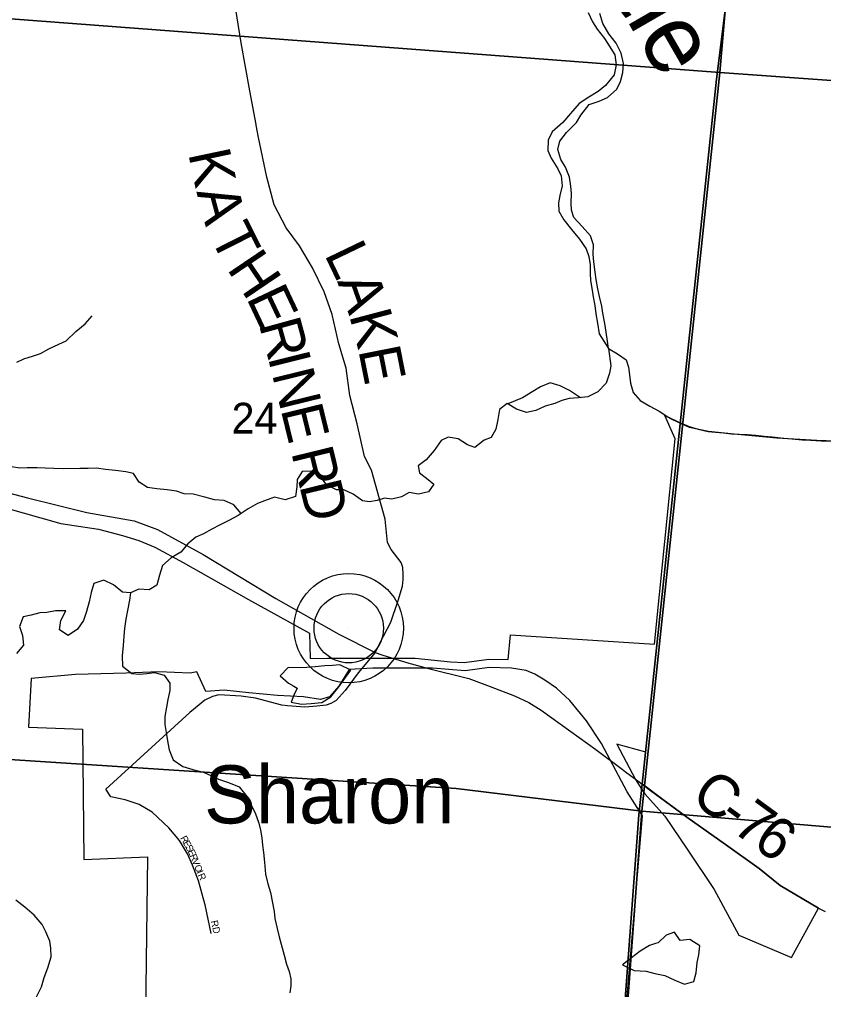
# Model space of a CAD drawing. Extents: x 1715311 to 2083412, y 146837 to 553079.
# Drawn here: x 1916918 to 1922693, y 383925 to 390894 of the extents above; entities that cross this region are included whole.
import ezdxf

# ---------------------------------------------------------------- set-up
doc = ezdxf.new("R2010")
doc.units = 0
for name, color, linetype in [('GM_X_City_Street', 7, 'Continuous'), ('GM_X_City_Street_Text', 7, 'Continuous'), ('GM_X_Corporation', 7, 'Continuous'), ('GM_X_County_Road', 7, 'Continuous'), ('GM_X_County_Road_Text', 7, 'Continuous'), ('GM_X_Major_Lake', 7, 'Continuous'), ('GM_X_Major_River', 7, 'Continuous'), ('GM_X_Major_River_Text', 7, 'Continuous'), ('GM_X_Minor_Lake', 7, 'Continuous'), ('GM_X_Minor_River', 7, 'Continuous'), ('GM_X_Section', 7, 'Continuous'), ('GM_X_Section_Text', 7, 'Continuous'), ('GM_X_Township', 7, 'Continuous'), ('GM_X_Township_Road', 7, 'Continuous'), ('GM_X_Unincorporated', 7, 'Continuous'), ('GM_X_Unincorporated_Location', 7, 'Continuous'), ('GM_X_Unincorporated_Text', 7, 'Continuous')]:
    doc.layers.add(name, color=color, linetype=linetype)

msp = doc.modelspace()

# ---------------------------------------------------------------- linework, layer by layer
at = {"layer": 'GM_X_City_Street'}
for points in [[(1919520.2, 386330.7), (1919714.9, 386270.5)], [(1921245.7, 385507.9), (1921271, 385488.6), (1921368.4, 385416.8)], [(1918249.7, 384540.8), (1918204.5, 384706.9), (1918159.7, 384819), (1918124.2, 384901.2), (1918068.2, 384996.4), (1917989.8, 385086.1), (1917872.1, 385200), (1917778.7, 385254.2), (1917677.9, 385287.8), (1917575.2, 385310.3), (1917537.8, 385364.5)], [(1918294.2, 384327.7), (1918251.2, 384535), (1918249.7, 384540.8)]]:
    msp.add_lwpolyline(points, dxfattribs=at)
at = {"layer": 'GM_X_Corporation'}
for points in [[(1916801.1, 387389.5), (1917214.6, 387272.7), (1917484.7, 387233.3), (1917658.3, 387187.5), (1917775, 387149.9), (1917890.4, 387103), (1918092.9, 386993.4), (1918563.1, 386727), (1919001, 386485.9), (1919005.9, 386303.7), (1919130.6, 386304.7), (1919375.4, 386304.7), (1919469.4, 386304.7), (1919760, 386304.7), (1920012.5, 386278.7), (1920111.6, 386275.4), (1920287.8, 386298.3), (1920426.5, 386295.1), (1920443.7, 386472.7), (1921478.1, 386405.2), (1921626.6, 387880.7), (1921553.3, 388049.8), (1921608.6, 388020.2), (1921727.8, 387963.9), (1921865, 387936.9), (1922049.4, 387916.7), (1922357.5, 387887.5), (1922643.1, 387871.7), (1922917.4, 387862.7)], [(1921167.8, 382518.6), (1921391, 385172.2), (1921281, 385345.7), (1921097.9, 385692.3), (1920989.3, 385856.5), (1920870.8, 386000.7), (1920774.4, 386090.8), (1920690.1, 386146.7), (1920619.8, 386190.7), (1920555.6, 386216.7), (1920451.3, 386234.5), (1920290.9, 386238.2), (1920119.3, 386215.9), (1919885.3, 386234.6), (1919454.6, 386234.6), (1919286.1, 386225.2), (1919211.2, 386103.5), (1919145.6, 386028.7), (1919080.1, 386009.9), (1918958.4, 386028.7), (1918771.1, 386038), (1918565.2, 386056.7), (1918387.3, 386075.4), (1918256.2, 386066.1), (1918190.7, 386206.5), (1918143.9, 386197.1), (1917919.2, 386206.5), (1917685.1, 386197.1), (1917320, 386187.7), (1917001.6, 386159.6), (1916983, 385811.1), (1917370.2, 385795), (1917379.6, 384859), (1917838.3, 384877.7), (1917819.6, 383379.9)]]:
    msp.add_lwpolyline(points, dxfattribs=at)
msp.add_lwpolyline([(1921391, 385400), (1921415.5, 385630.5), (1921208, 385688.2), (1921341.8, 385435), (1921387.2, 385363.4), (1921408.2, 385330.2), (1921551.6, 385170.6), (1921713.6, 384934.3), (1921906.3, 384643.1), (1922084.6, 384315.1), (1922461.7, 384155.2), (1922655.4, 384508.9), (1922379.6, 384673.8), (1922230.3, 384795.3), (1921988, 384966.4), (1921709.9, 385163.8), (1921528.8, 385297.9)], close=True, dxfattribs=at)
at = {"layer": 'GM_X_County_Road'}
for points in [[(1918618.8, 390134.7), (1918618, 390139), (1918573.4, 390381.1), (1918509.9, 390725.9), (1918471.6, 390964.5), (1918409.5, 391231.2), (1918356.8, 391419.8), (1918305.8, 391552.3), (1918326.8, 391694.3), (1918347.7, 391824.3), (1918382.6, 391950.3), (1918393.5, 392088.4), (1918392.3, 392186.5), (1918380.8, 392260.7), (1918333.5, 392369.1), (1918237, 392576), (1918150.1, 392726.8), (1918081.1, 392861.4), (1918035.7, 392949.8), (1918002.4, 393044.1), (1918019.5, 393474.6), (1918049.1, 393985)], [(1919471.6, 386345.7), (1919533.2, 386463.7), (1919584.3, 386564.1), (1919637.1, 386719.1), (1919668.8, 386823), (1919674, 386870.6), (1919674, 386905.8), (1919670.5, 386956.9), (1919660, 386992.1), (1919587.8, 387085.5), (1919562.2, 387137), (1919543.8, 387303), (1919445.1, 387655.3), (1919396.6, 387754.7), (1919342.3, 387989.3), (1919291.7, 388191.9), (1919265.2, 388388.3), (1919212.4, 388562.8), (1919163.9, 388773.4), (1919107.1, 388937.9), (1919022.3, 389108.7), (1918929.5, 389267.5), (1918832.4, 389396.3), (1918747.6, 389561), (1918695, 389761.6), (1918635, 390046.3), (1918618.8, 390134.7)], [(1916445.2, 387595.8), (1916975.6, 387456.3), (1917401.9, 387352.1), (1917740.7, 387292.4), (1917909.7, 387229), (1918237.2, 387049.4), (1918760.2, 386735), (1919212.7, 386477.8), (1919471.6, 386345.7), (1919520.2, 386330.7)], [(1919714.9, 386270.5), (1919733.9, 386264.7), (1919844.8, 386234.8), (1920144.2, 386159), (1920297.4, 386102.6), (1920473.5, 386034), (1920575.6, 385986.4), (1920663.6, 385931.8), (1920876.7, 385780)], [(1920876.7, 385780), (1921058, 385650.9), (1921245.7, 385507.9)], [(1921368.4, 385416.8), (1921388.6, 385401.8), (1921450.3, 385356.2)], [(1921450.3, 385356.2), (1921709.9, 385163.8), (1921988, 384966.4), (1922230.3, 384795.3), (1922379.6, 384673.8), (1922655.4, 384508.9), (1922704, 384486)]]:
    msp.add_lwpolyline(points, dxfattribs=at)
at = {"layer": 'GM_X_Major_Lake'}
msp.add_lwpolyline([(1917040.3, 383872.5), (1917076.9, 383944.3), (1917095.4, 384012.3), (1917121.9, 384082.2), (1917146.5, 384160.1), (1917143, 384222.2), (1917135.3, 384272.3), (1917107.8, 384340.6), (1917080.2, 384392.9), (1917022.7, 384459.4), (1916957.1, 384517.9), (1916891.4, 384566.5)], dxfattribs=at)
at = {"layer": 'GM_X_Major_River'}
for points in [[(1921002.9, 390942.2), (1921032.4, 390875.9), (1921066, 390823.5), (1921119.6, 390757), (1921153.2, 390704.7), (1921192.7, 390638.3), (1921204.2, 390568.2), (1921187.7, 390496.2), (1921127.1, 390418.6), (1921074.7, 390376.9), (1921006.4, 390335.3), (1920938, 390289.8), (1920875.4, 390218.2), (1920818.9, 390152.5), (1920744.4, 390085), (1920713.9, 390027.1), (1920713.4, 389951), (1920737, 389896.8), (1920784.4, 389820.3), (1920808.1, 389770.1), (1920815.5, 389697.9), (1920799, 389630), (1920788.6, 389576), (1920792.2, 389515.9), (1920827.7, 389453.5), (1920881.2, 389385), (1920940.7, 389314.5), (1920988.3, 389246.1), (1921005.9, 389191.9), (1921015.4, 389131.8), (1921016.9, 389067.6), (1921018.6, 389017.6), (1921028.2, 388963.4), (1921037.7, 388901.3), (1921049.2, 388839.1), (1921056.8, 388779), (1921068.3, 388712.8), (1921081.7, 388634.6), (1921147, 388530)], [(1921147, 388530), (1921141.4, 388582.1), (1921131.9, 388648.3), (1921122.3, 388710.4), (1921106.9, 388782.6), (1921099.2, 388834.8), (1921083.7, 388903), (1921072.2, 388959.1), (1921060.6, 389025.3), (1921053, 389077.4), (1921041.6, 389153.6), (1921038, 389207.7), (1921040.5, 389273.7), (1921019, 389338), (1920959.4, 389406.5), (1920897.9, 389471), (1920882.3, 389523.2), (1920880.6, 389573.3), (1920881.2, 389643.4), (1920877.5, 389695.5), (1920868, 389759.6), (1920838.5, 389831.9), (1920806.9, 389888.2), (1920783.5, 389958.5), (1920797.9, 390018.5), (1920846.4, 390080.2), (1920919, 390153.8), (1920949.4, 390205.6), (1921010, 390283.2), (1921080.2, 390306.8), (1921140.4, 390332.3), (1921206.9, 390391.9), (1921235.3, 390447.8), (1921251.8, 390511.8), (1921256.3, 390577.8), (1921238.8, 390650), (1921203.3, 390722.4), (1921149.8, 390790.9), (1921106.3, 390863.3), (1921084.9, 390935.5)], [(1921147, 388530), (1921212.7, 388491.5), (1921274.5, 388449), (1921292.1, 388396.8), (1921297.7, 388340.7), (1921305.2, 388280.5), (1921324.7, 388214.3), (1921374.3, 388155.9), (1921444, 388115.3), (1921511.8, 388080.8), (1921573.6, 388040.3), (1921649.3, 388003.7), (1921727.1, 387969), (1921793, 387950.5), (1921864.9, 387934), (1921916.9, 387929.6), (1921972.9, 387925.2), (1922030.9, 387916.7), (1922086.9, 387914.3), (1922146.9, 387911.9), (1922204.9, 387907.4), (1922264.9, 387901), (1922322.8, 387894.5), (1922406.8, 387885.9), (1922464.8, 387881.5), (1922538.8, 387872.9), (1922598.8, 387870.5), (1922674.8, 387867.9), (1922752.8, 387865.3)]]:
    msp.add_lwpolyline(points, dxfattribs=at)
at = {"layer": 'GM_X_Minor_Lake'}
for points in [[(1919296.7, 386220.2), (1919218.8, 386258.3), (1919164.9, 386252.4), (1919110.9, 386250.5), (1919041, 386242.5), (1918981.1, 386238.6), (1918927.1, 386236.7), (1918847.2, 386238.8), (1918789.2, 386178.8), (1918849.1, 386126.7), (1918889.1, 386104)], [(1918889.1, 386104), (1918913, 386090.6), (1918888.9, 386040.5), (1918868.9, 385988.5), (1918942.8, 385974.4), (1919012.7, 385980.4), (1919088.6, 385988.3), (1919154.6, 386028.2), (1919210.6, 386100.2), (1919260.6, 386166.2), (1919296.7, 386220.2)], [(1921760.8, 383983.6), (1921776.8, 384045.7), (1921784.9, 384119.7), (1921797, 384173.7), (1921803.1, 384239.8), (1921731.2, 384283.9), (1921663.3, 384278), (1921621.4, 384338.1), (1921561.5, 384316.1), (1921505.5, 384262.1), (1921484.7, 384255.5)], [(1921484.7, 384255.5), (1921443.5, 384242.2), (1921375.5, 384200.2), (1921313.5, 384152.3), (1921249.5, 384102.3), (1921331.4, 384062.2), (1921417.3, 384058.1), (1921481.2, 384040), (1921553.1, 384025.9), (1921625, 383993.8), (1921692.8, 383963.7), (1921760.8, 383983.6)]]:
    msp.add_lwpolyline(points, dxfattribs=at)
at = {"layer": 'GM_X_Minor_River'}
for points in [[(1916898.4, 388432.1), (1916950.5, 388455.8), (1917018.5, 388477.4), (1917068.6, 388493), (1917128.8, 388528.7), (1917200.9, 388562.2), (1917253, 388585.9), (1917323.4, 388651.5), (1917389.7, 388707.1), (1917440.1, 388764.8)], [(1921147, 388530), (1921165.8, 388405.8), (1921155.4, 388353.8), (1921130.9, 388279.9), (1921070.6, 388218.3), (1921000.4, 388182.7), (1920932.4, 388175.1), (1920866.5, 388171.6), (1920812.4, 388155.9), (1920762.3, 388134.2), (1920694.3, 388114.7), (1920626.1, 388085.1), (1920558.1, 388069.5), (1920486.3, 388094), (1920420.7, 388134.5), (1920364.4, 388090.8), (1920354, 388020.8), (1920339.5, 387950.9), (1920305.1, 387891), (1920255.1, 387871.4), (1920188.8, 387817.8), (1920134.9, 387838.1), (1920067.3, 387880.6), (1919997.5, 387893.1), (1919945.4, 387869.4), (1919896.9, 387797.7), (1919838.5, 387730), (1919780.3, 387686.3), (1919789.9, 387636.2), (1919841.6, 387597.8), (1919893.3, 387555.5), (1919854.9, 387499.7), (1919782.9, 387484.1), (1919717, 387494.6), (1919660.9, 387464.9), (1919592.8, 387447.3), (1919539, 387455.7), (1919486.9, 387438), (1919432.9, 387428.4), (1919381, 387434.7), (1919313.4, 387483.2), (1919247.7, 387515.7), (1919193.7, 387514.1), (1919126, 387548.5), (1919086.4, 387600.8), (1919024.8, 387649.3), (1918948.9, 387645.8), (1918912.5, 387588), (1918910.1, 387535.9), (1918899.7, 387466), (1918825.6, 387442.4), (1918749.8, 387462.9), (1918677.7, 387435.4), (1918627.6, 387417.7), (1918559.4, 387378.1), (1918489.2, 387330.5), (1918427, 387296.9), (1918354.8, 387261.3), (1918298.7, 387231.7), (1918240.5, 387198), (1918184.4, 387174.4), (1918126.2, 387126.7), (1918075.8, 387067), (1918007.6, 387025.4), (1917945.3, 386971.8), (1917922.8, 386901.9), (1917904.4, 386829.9), (1917850.2, 386796.2), (1917774.3, 386800.8), (1917716.2, 386775.1), (1917658.3, 386779.5), (1917592.7, 386832), (1917523, 386866.5), (1917452.9, 386840.9), (1917432.5, 386777), (1917418.1, 386711), (1917399.6, 386641.1), (1917377.2, 386577.2), (1917334.8, 386513.4), (1917268.6, 386467.8), (1917204.9, 386508.2), (1917215.3, 386576.2), (1917251.8, 386646.1), (1917177.9, 386644.5), (1917115.8, 386634.9), (1917063.9, 386631.3), (1917001.8, 386615.7), (1916945.8, 386602), (1916919.4, 386532.1), (1916940.9, 386467.9), (1916946.4, 386399.8), (1916896.1, 386338.1)], [(1920946.6, 388176.7), (1920866.9, 388227.6), (1920801.2, 388262.1), (1920729.4, 388282.6), (1920659.2, 388255), (1920605.1, 388221.4), (1920530.8, 388175.8), (1920425.4, 388131.6)], [(1918510.1, 387344.7), (1918457.7, 387406.8), (1918388, 387439.3), (1918318.1, 387441.8), (1918248.3, 387462.2), (1918166.6, 387482.8), (1918100.7, 387487.2), (1918046.8, 387505.6), (1917979, 387514.1), (1917905.1, 387522.6), (1917837.2, 387531), (1917777.6, 387569.5), (1917738, 387631.8), (1917682.2, 387644.2), (1917608.3, 387652.7), (1917536.4, 387661.1), (1917472.5, 387669.6), (1917410.6, 387668), (1917352.7, 387668.4), (1917236.8, 387665.1), (1917164.9, 387667.6), (1917102.9, 387670), (1917045, 387672.4), (1916973.1, 387672.9), (1916921.1, 387671.2), (1916861.3, 387679.6)], [(1917715.4, 386775.2), (1917707.8, 386723.1), (1917693.3, 386649.1), (1917682.9, 386585.1), (1917672.5, 386519.2), (1917668.1, 386463.1), (1917663.7, 386397.1), (1917655.2, 386323.1), (1917658.7, 386249), (1917726.2, 386194.5), (1917780.1, 386190.1), (1917832.1, 386195.8), (1917888.1, 386203.4), (1917957.9, 386183), (1917997.5, 386126.6), (1917997.1, 386074.6), (1917982.7, 386008.6), (1917974.3, 385952.6), (1917961.9, 385886.6), (1917961.5, 385828.6), (1917971.1, 385772.5), (1917984.5, 385698.3), (1917994.2, 385646.2), (1918021.7, 385576), (1918091.3, 385527.5), (1918163, 385505), (1918240.8, 385486.4), (1918292.6, 385464.1), (1918348.4, 385437.7), (1918420.1, 385413.2), (1918495.8, 385380.6), (1918553.3, 385310.2), (1918576.9, 385260), (1918610.5, 385195.7), (1918637.9, 385119.5), (1918649.6, 385069.3), (1918659.2, 385015.2), (1918662.8, 384963.1), (1918670.4, 384909), (1918678, 384840.9), (1918685.4, 384754.8), (1918700.9, 384684.6), (1918720.4, 384622.4), (1918747.5, 384486.1), (1918753.1, 384436), (1918768.6, 384363.9), (1918784.2, 384303.7), (1918797.8, 384251.6), (1918819.3, 384173.3), (1918836.8, 384107.2), (1918854.4, 384055), (1918868, 384002.9), (1918867.7, 383952.8), (1918859.4, 383902.8)]]:
    msp.add_lwpolyline(points, dxfattribs=at)
at = {"layer": 'GM_X_Section'}
for points in [[(1917189.1, 397031.2), (1922485.2, 396778.4), (1922411.4, 395882.5), (1921946.4, 390512.9), (1916410.6, 390930.2), (1916716.9, 394005.9), (1916893.2, 397045.8)], [(1922411.4, 395882.5), (1928175.1, 395404.8), (1928004, 391942.8), (1927828.2, 390090.9), (1921946.4, 390512.9)], [(1916410.6, 390930.2), (1921946.4, 390512.9), (1921387.4, 385205.6), (1920053.6, 385370.3), (1916071.7, 385628.4)], [(1921946.4, 390512.9), (1927828.2, 390090.9), (1927315.1, 384705.4), (1921387.4, 385205.6)], [(1921387.4, 385205.6), (1920992.4, 379865.9), (1915630.8, 380316.9), (1916071.7, 385628.4), (1920053.6, 385370.3)], [(1921387.4, 385205.6), (1927315.1, 384705.4), (1926912.1, 379353.7), (1920992.4, 379865.9)]]:
    msp.add_lwpolyline(points, close=True, dxfattribs=at)
at = {"layer": 'GM_X_Township'}
for points in [[(1922091.4, 391805.2), (1921922.9, 390464.9), (1921388.6, 385401.8), (1921365.2, 385179.9), (1921167.8, 382502), (1920995.1, 380160.2), (1920753.3, 376879.2), (1920583.1, 374570.2), (1917491.8, 374817.2), (1916248.8, 374881.7), (1915243.3, 374954), (1914321.8, 375025.3), (1910477.2, 375323.1), (1909636, 375378.1), (1907481.5, 375598.1), (1904425.4, 375817.5), (1903813.5, 375878.3), (1902508, 375975.5)], [(1923184.5, 374353.4), (1920583.1, 374570.2), (1920753.3, 376879.2), (1920995.1, 380160.2), (1921167.8, 382502), (1921365.2, 385179.9), (1921388.6, 385401.8), (1921922.9, 390464.9), (1922091.4, 391805.2)]]:
    msp.add_lwpolyline(points, dxfattribs=at)
at = {"layer": 'GM_X_Township_Road'}
msp.add_lwpolyline([(1919471.6, 386345.7), (1919350.1, 386201.3), (1919256.7, 386072.7), (1919191.6, 386002.2), (1919154.4, 385981.2), (1919121.2, 385968.8), (1919054.3, 385960), (1918966.5, 385953.1), (1918843.4, 385962.2), (1918802.7, 385967.8), (1918612.9, 386018.2), (1918510.9, 386033), (1918350.6, 386042.7), (1918305.2, 386030), (1918249, 386004.9), (1918141, 385914.9), (1917537.8, 385364.5)], dxfattribs=at)
at = {"layer": 'GM_X_Unincorporated'}
for radius in [392.8, 249]:
    msp.add_circle((1919282.6, 386520.9), radius, dxfattribs=at)
at = {"layer": 'GM_X_Unincorporated_Location'}
msp.add_line((1919282.6, 386520.9), (1919282.6, 386520.9), dxfattribs=at)

# ---------------------------------------------------------------- texts
at = {"layer": 'GM_X_City_Street_Text'}
for s, rotation, p in [('R', 299.17255, (1918071.3, 385013.6)), ('E', 299.15198, (1918090.6, 384979.1)), ('S', 299.18515, (1918107.7, 384948.3)), ('E', 295.72182, (1918124.5, 384918.3)), ('R', 292.53207, (1918139.5, 384887.2)), ('V', 292.39797, (1918154.6, 384850.7)), ('O', 292.39527, (1918171.4, 384810)), ('I', 292.41124, (1918188.2, 384769.3)), ('R', 293.17831, (1918196.9, 384748.3)), ('RD', 282.52367, (1918292.2, 384417))]:
    msp.add_text(s, height=50, rotation=rotation, dxfattribs=at).set_placement(p)
at = {"layer": 'GM_X_County_Road_Text'}
for s, rotation, p in [('K', 281.91362, (1918129, 389932.5)), ('A', 285.00168, (1918187.7, 389657)), ('T', 296.85706, (1918280.2, 389338.8)), ('L', 295.63545, (1919104.3, 389207.3)), ('H', 304.07503, (1918402.5, 389103.1)), ('E', 295.28849, (1918544.3, 388895)), ('A', 289.54552, (1919198.1, 389012.7)), ('K', 284.77843, (1919284.5, 388770.3)), ('R', 285.36158, (1918635.4, 388704.9)), ('I', 283.98702, (1918700.2, 388469.2)), ('E', 281.17883, (1919350.7, 388519.9)), ('N', 283.80477, (1918729.9, 388349.9)), ('E', 283.75145, (1918792.9, 388093.6)), ('R', 283.7488, (1918868.2, 387785.8)), ('D', 283.74823, (1918926.8, 387546.5)), ('C', 323.72935, (1921728.3, 385286.2)), ('7', 323.81357, (1922024.4, 385069.1)), ('-', 323.80466, (1921925.8, 385141.3)), ('6', 323.97021, (1922173.1, 384960.4))]:
    msp.add_text(s, height=300, rotation=rotation, dxfattribs=at).set_placement(p)
at = {"layer": 'GM_X_Major_River_Text'}
msp.add_text('Little', height=499.97, rotation=300.00127, dxfattribs=at).set_placement((1920826.9, 391670.3))
at = {"layer": 'GM_X_Section_Text'}
msp.add_text('24', height=221, rotation=0.00001, dxfattribs=at).set_placement((1918441.5, 387919.4))
at = {"layer": 'GM_X_Unincorporated_Text'}
msp.add_text('Sharon', height=417, rotation=0.00001, dxfattribs=at).set_placement((1918243.5, 385118.8))

doc.saveas('drawing.dxf')
